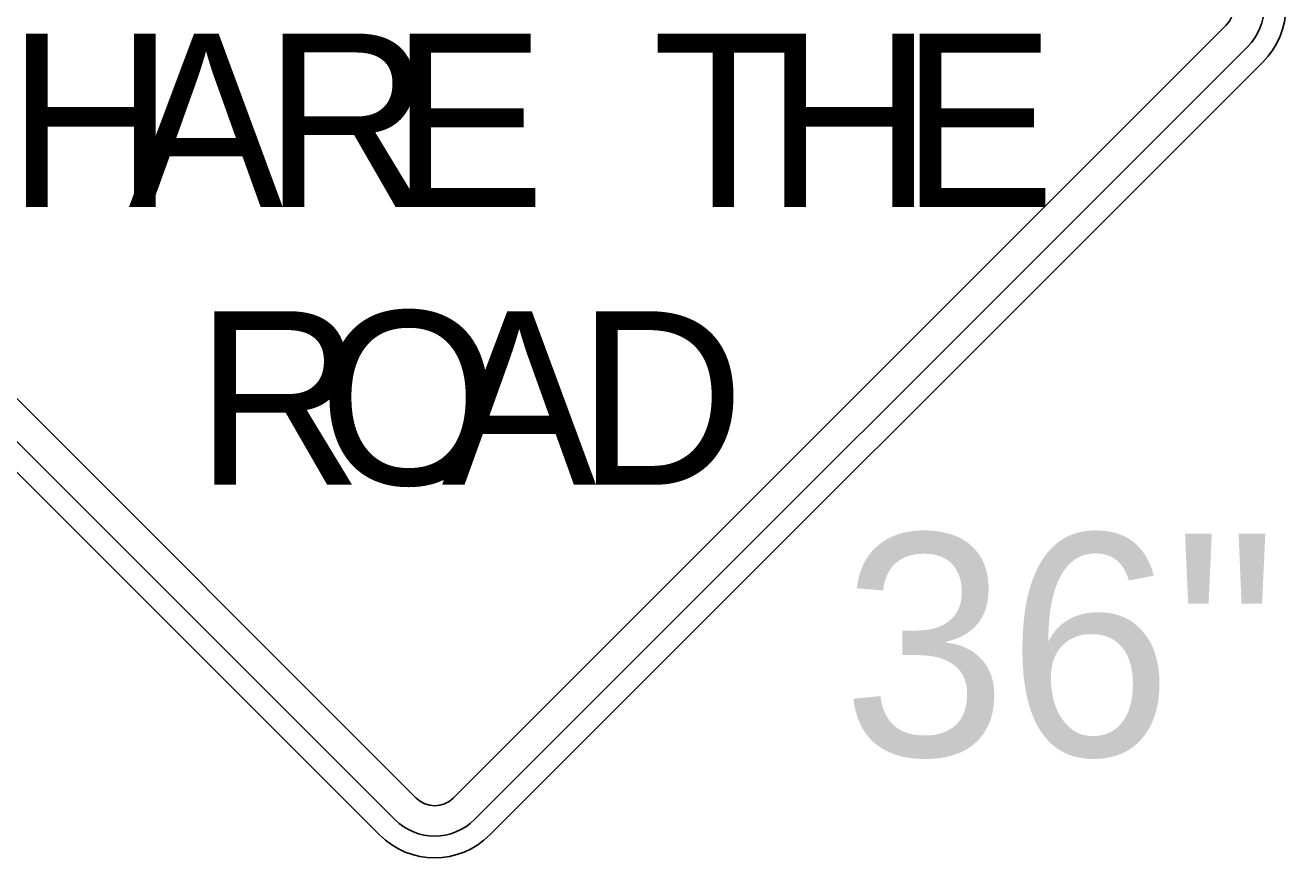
# Model space of a CAD drawing. Extents: x 99976 to 100136, y 99905 to 100011.
# Drawn here: x 100073.9642 to 100074.3728, y 99975.1036 to 99975.3735 of the extents above; entities that cross this region are included whole.
import ezdxf

# ---------------------------------------------------------------- set-up
doc = ezdxf.new("R2010")
doc.units = 0
doc.layers.add('TR_SN_ConstructionSigns', color=7, linetype='Continuous')

msp = doc.modelspace()

# ---------------------------------------------------------------- linework, layer by layer
at = {"layer": 'TR_SN_ConstructionSigns'}
for p, q in [((100074.09096, 99975.12294), (100073.84038, 99975.37352)), ((100074.35348, 99975.37352), (100074.10289, 99975.12294)), ((100073.83342, 99975.36656), (100074.084, 99975.11598)), ((100074.10986, 99975.11598), (100074.36044, 99975.36656)), ((100073.82845, 99975.36159), (100074.07903, 99975.11101)), ((100074.11483, 99975.11101), (100074.36541, 99975.36159))]:
    msp.add_line(p, q, dxfattribs=at)
for centre, radius, start, end in [((100074.34751, 99975.37949), 0.02531, 315, 45), ((100074.34751, 99975.37949), 0.01828, 315, 45), ((100074.34751, 99975.37949), 0.00844, 315, 45), ((100074.09693, 99975.12891), 0.00844, 225, 315), ((100074.09693, 99975.12891), 0.01828, 225, 315), ((100074.09693, 99975.12891), 0.02531, 225, 315)]:
    msp.add_arc(centre, radius, start, end, dxfattribs=at)

# ---------------------------------------------------------------- texts
for s, p in [('H', (100073.95827, 99975.31455)), ('A', (100073.99765, 99975.31455)), ('R', (100074.04152, 99975.31455)), ('E', (100074.08259, 99975.31455)), ('T', (100074.16752, 99975.31455)), ('H', (100074.20409, 99975.31455)), ('E', (100074.24796, 99975.31455)), ('R', (100074.0193, 99975.22455)), ('R', (100074.0193, 99975.22455)), ('O', (100074.05924, 99975.22455)), ('A', (100074.09918, 99975.22455)), ('D', (100074.14305, 99975.22455))]:
    msp.add_text(s, height=0.05625, dxfattribs=at).set_placement(p)
msp.add_text('36"', height=0.072, rotation=360, dxfattribs=at).set_placement((100074.229, 99975.13666))

doc.saveas('drawing.dxf')
